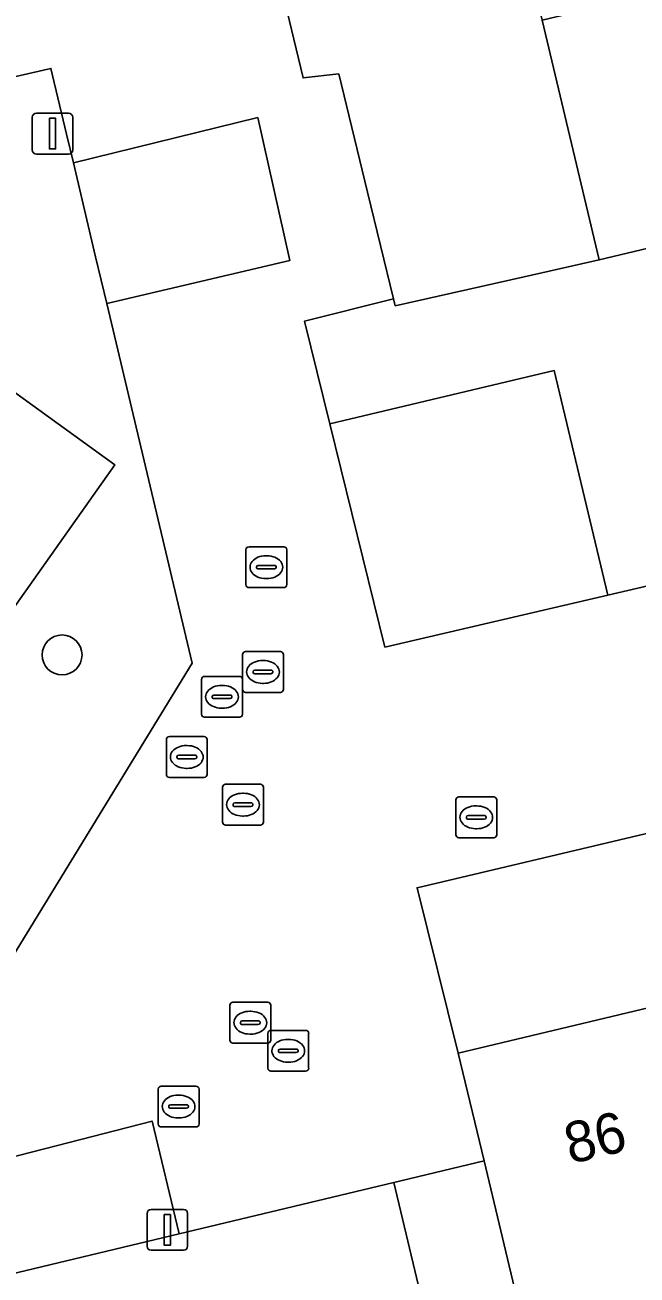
# Model space of a CAD drawing. Extents: x 158031 to 159244, y 380104 to 381214.
# Drawn here: x 158448.87 to 158463.87, y 381003.85 to 381034.47 of the extents above; entities that cross this region are included whole.
import ezdxf

# ---------------------------------------------------------------- set-up
doc = ezdxf.new("R2010")
doc.units = 0
for name, color, linetype in [('IMGEO_Boom', 7, 'Continuous'), ('IMGEO_Brandkraan', 7, 'Continuous'), ('IMGEO_Erf', 7, 'Continuous'), ('IMGEO_Groenvoorziening', 7, 'Continuous'), ('IMGEO_Haag', 7, 'Continuous'), ('IMGEO_Kolk', 7, 'Continuous'), ('IMGEO_Lichtmast', 7, 'Continuous'), ('IMGEO_Pand', 7, 'Continuous'), ('IMGEO_Pand_nummerreeks', 7, 'Continuous'), ('IMGEO_Parkeervlak_open', 7, 'Continuous'), ('IMGEO_Rijbaan_lokaal_open', 7, 'Continuous'), ('IMGEO_Rioolput', 7, 'Continuous'), ('IMGEO_Terreindeel_zand', 7, 'Continuous'), ('IMGEO_Voetpad_open', 7, 'Continuous')]:
    doc.layers.add(name, color=color, linetype=linetype)

msp = doc.modelspace()

# ---------------------------------------------------------------- linework, layer by layer
at = {"layer": 'IMGEO_Boom'}
msp.add_circle((158449.782, 381019.041), 0.489, dxfattribs=at)
at = {"layer": 'IMGEO_Brandkraan'}
for p, q in [((158459.429, 381014.636), (158459.429, 381015.488)), ((158459.504, 381015.562), (158460.356, 381015.562)), ((158460.43, 381015.488), (158460.43, 381014.636)), ((158459.917, 381015.342), (158459.942, 381015.342)), ((158459.688, 381015.056), (158459.688, 381015.068)), ((158460.126, 381015.019), (158459.728, 381015.019)), ((158459.731, 381015.105), (158460.129, 381015.105)), ((158460.172, 381015.068), (158460.172, 381015.056)), ((158460.356, 381014.562), (158459.504, 381014.562)), ((158459.94, 381014.782), (158459.915, 381014.782))]:
    msp.add_line(p, q, dxfattribs=at)
for points in [[(158459.429, 381014.636), (158459.429, 381015.488)], [(158459.504, 381015.562), (158460.356, 381015.562)], [(158460.43, 381015.488), (158460.43, 381014.636)], [(158460.356, 381014.562), (158459.504, 381014.562)]]:
    msp.add_lwpolyline(points, dxfattribs=at)
for centre, radius, start, end in [((158459.506, 381015.486), 0.0765, 91.552, 178.448), ((158459.506, 381015.486), 0.0765, 91.552, 178.448), ((158460.354, 381015.486), 0.0765, 1.552, 88.448), ((158460.354, 381015.486), 0.0765, 1.552, 88.448), ((158459.728, 381015.065), 0.0403, 85.8775, 175.7526), ((158459.725, 381015.055), 0.0366, 178.938, 274.7102), ((158460.129, 381015.062), 0.043, 264.8664, 352.4533), ((158460.133, 381015.067), 0.0386, 1.7309, 96.639), ((158459.506, 381014.638), 0.0765, 181.552, 268.448), ((158459.506, 381014.638), 0.0765, 181.552, 268.448), ((158460.354, 381014.638), 0.0765, 271.552, 358.448), ((158460.354, 381014.638), 0.0765, 271.552, 358.448)]:
    msp.add_arc(centre, radius, start, end, dxfattribs=at)
for centre, major_axis, ratio, start_param, end_param in [((158459.916, 381015.062), (-0.387, 0.002), 0.722429, 4.712389, 7.853982), ((158459.941, 381015.062), (-0.39, 0.002), 0.717154, 1.570796, 4.712389)]:
    msp.add_ellipse(centre, major_axis=major_axis, ratio=ratio, start_param=start_param, end_param=end_param, dxfattribs=at)
at = {"layer": 'IMGEO_Erf'}
for points in [[(158447.16, 381057.585), (158449.198, 381048.972), (158451.746, 381049.535), (158455.688, 381033.178), (158456.56, 381033.275), (158457.268, 381030.374), (158457.904, 381027.768), (158457.946, 381027.595), (158461.107, 381028.304), (158462.943, 381028.716), (158461.54, 381034.594), (158460.219, 381040.125), (158458.91, 381045.609), (158457.842, 381050.084), (158457.625, 381050.993), (158457.583, 381051.17), (158455.304, 381050.627), (158453.954, 381056.282), (158452.657, 381061.714), (158451.311, 381067.355), (158449.949, 381073.061), (158445.397, 381071.992)], [(158484.938, 381020.82), (158469.596, 381017.142), (158469.96, 381016.057), (158458.478, 381013.337), (158459.489, 381009.281), (158465.234, 381010.652), (158470.743, 381011.967), (158476.263, 381013.285), (158481.751, 381014.595)], [(158458.64, 381003.069), (158457.914, 381006.115), (158452.648, 381004.854), (158436.459, 381000.978)]]:
    msp.add_lwpolyline(points, dxfattribs=at)
at = {"layer": 'IMGEO_Groenvoorziening'}
for points in [[(158476.15, 381029.211), (158481.234, 381030.459), (158482.504, 381025.099), (158483.798, 381025.411), (158487.284, 381026.252), (158488.49, 381026.543), (158487.22, 381031.934), (158486.65, 381034.351), (158471.609, 381030.784), (158465.827, 381029.404), (158462.943, 381028.716), (158461.107, 381028.304), (158457.946, 381027.595), (158457.904, 381027.768), (158455.724, 381027.218), (158456.344, 381024.702), (158461.842, 381026.005), (158463.152, 381020.503), (158467.804, 381021.587), (158466.457, 381026.901), (158471.686, 381028.162), (158473.001, 381022.865), (158477.44, 381023.931)], [(158450.605, 381028.792), (158450.059, 381031.093), (158449.891, 381031.802), (158449.51, 381033.409), (158448.471, 381033.166), (158444.953, 381028.123), (158451.072, 381023.701), (158444.25, 381014.048), (158447.784, 381011.494), (158448.591, 381011.684), (158452.967, 381018.839), (158450.876, 381027.649)]]:
    msp.add_lwpolyline(points, close=True, dxfattribs=at)
at = {"layer": 'IMGEO_Haag'}
msp.add_lwpolyline([(158476.15, 381029.211), (158481.234, 381030.459), (158482.504, 381025.099), (158483.798, 381025.411), (158487.284, 381026.252), (158488.49, 381026.543), (158487.22, 381031.934), (158486.65, 381034.351), (158471.609, 381030.784), (158465.827, 381029.404), (158462.943, 381028.716), (158461.107, 381028.304), (158457.946, 381027.595), (158457.904, 381027.768), (158455.724, 381027.218), (158456.344, 381024.702), (158461.842, 381026.005), (158463.152, 381020.503), (158467.804, 381021.587), (158466.457, 381026.901), (158471.686, 381028.162), (158473.001, 381022.865), (158477.44, 381023.931)], close=True, dxfattribs=at)
at = {"layer": 'IMGEO_Kolk'}
for p, q in [((158454.287, 381020.764), (158454.287, 381021.616)), ((158454.362, 381021.69), (158455.214, 381021.69)), ((158455.288, 381021.616), (158455.288, 381020.764)), ((158454.775, 381021.47), (158454.8, 381021.47)), ((158454.546, 381021.184), (158454.546, 381021.196)), ((158454.984, 381021.147), (158454.586, 381021.147)), ((158454.589, 381021.233), (158454.987, 381021.233)), ((158455.03, 381021.196), (158455.03, 381021.184)), ((158455.214, 381020.69), (158454.362, 381020.69)), ((158454.798, 381020.91), (158454.773, 381020.91))]:
    msp.add_line(p, q, dxfattribs=at)
for points in [[(158454.287, 381020.764), (158454.287, 381021.616)], [(158454.362, 381021.69), (158455.214, 381021.69)], [(158455.288, 381021.616), (158455.288, 381020.764)], [(158455.214, 381020.69), (158454.362, 381020.69)]]:
    msp.add_lwpolyline(points, dxfattribs=at)
for centre, radius, start, end in [((158454.364, 381021.614), 0.0765, 91.552, 178.448), ((158454.364, 381021.614), 0.0765, 91.552, 178.448), ((158455.212, 381021.614), 0.0765, 1.552, 88.448), ((158455.212, 381021.614), 0.0765, 1.552, 88.448), ((158454.586, 381021.193), 0.0403, 85.8775, 175.7526), ((158454.583, 381021.183), 0.0366, 178.938, 274.7102), ((158454.987, 381021.19), 0.043, 264.8664, 352.4533), ((158454.991, 381021.195), 0.0386, 1.7309, 96.639), ((158454.364, 381020.766), 0.0765, 181.552, 268.448), ((158454.364, 381020.766), 0.0765, 181.552, 268.448), ((158455.212, 381020.766), 0.0765, 271.552, 358.448), ((158455.212, 381020.766), 0.0765, 271.552, 358.448)]:
    msp.add_arc(centre, radius, start, end, dxfattribs=at)
for centre, major_axis, ratio, start_param, end_param in [((158454.774, 381021.19), (-0.387, 0.002), 0.722429, 4.712389, 7.853982), ((158454.799, 381021.19), (-0.39, 0.002), 0.717154, 1.570796, 4.712389)]:
    msp.add_ellipse(centre, major_axis=major_axis, ratio=ratio, start_param=start_param, end_param=end_param, dxfattribs=at)
at = {"layer": 'IMGEO_Lichtmast'}
for p, q in [((158449.152, 381032.311), (158449.942, 381032.311)), ((158449.942, 381032.311), (158449.152, 381032.311)), ((158449.052, 381031.411), (158449.052, 381032.211)), ((158449.052, 381032.211), (158449.052, 381031.411)), ((158450.042, 381032.211), (158450.042, 381031.411)), ((158450.042, 381031.411), (158450.042, 381032.211)), ((158449.942, 381031.311), (158449.152, 381031.311)), ((158449.152, 381031.311), (158449.942, 381031.311)), ((158451.966, 381005.455), (158452.756, 381005.455)), ((158452.756, 381005.455), (158451.966, 381005.455)), ((158451.866, 381004.555), (158451.866, 381005.355)), ((158451.866, 381005.355), (158451.866, 381004.555)), ((158452.856, 381005.355), (158452.856, 381004.555)), ((158452.856, 381004.555), (158452.856, 381005.355)), ((158452.756, 381004.455), (158451.966, 381004.455)), ((158451.966, 381004.455), (158452.756, 381004.455))]:
    msp.add_line(p, q, dxfattribs=at)
for points in [[(158449.472, 381032.186), (158449.622, 381032.186), (158449.622, 381031.436), (158449.472, 381031.436), (158449.472, 381032.186)], [(158452.286, 381005.33), (158452.436, 381005.33), (158452.436, 381004.58), (158452.286, 381004.58), (158452.286, 381005.33)]]:
    msp.add_lwpolyline(points, dxfattribs=at)
for centre, start, end in [((158449.152, 381032.211), 90, 180), ((158449.152, 381032.211), 90, 180), ((158449.942, 381032.211), 0, 90), ((158449.942, 381032.211), 360, 90), ((158449.152, 381031.411), 180, 270), ((158449.152, 381031.411), 180, 270), ((158449.942, 381031.411), 270, 0), ((158449.942, 381031.411), 270, 0), ((158451.966, 381005.355), 90, 180), ((158451.966, 381005.355), 90, 180), ((158452.756, 381005.355), 0, 90), ((158452.756, 381005.355), 360, 90), ((158451.966, 381004.555), 180, 270), ((158451.966, 381004.555), 180, 270), ((158452.756, 381004.555), 270, 0), ((158452.756, 381004.555), 270, 0)]:
    msp.add_arc(centre, 0.1, start, end, dxfattribs=at)
at = {"layer": 'IMGEO_Pand'}
msp.add_lwpolyline([(158461.54, 381034.594), (158462.943, 381028.716), (158465.827, 381029.404), (158471.609, 381030.784), (158470.448, 381035.648), (158470.206, 381036.661)], close=True, dxfattribs=at)
msp.add_lwpolyline([(158464.181, 381001.137), (158467.326, 381001.888), (158465.234, 381010.652), (158459.489, 381009.281), (158460.119, 381006.643), (158460.65, 381004.418), (158461.581, 381000.516)], dxfattribs=at)
at = {"layer": 'IMGEO_Parkeervlak_open'}
for points in [[(158461.842, 381026.005), (158456.344, 381024.702), (158457.692, 381019.231), (158463.152, 381020.503)], [(158452.648, 381004.854), (158451.986, 381007.621), (158444.317, 381005.654), (158435.818, 381003.473), (158436.459, 381000.978)]]:
    msp.add_lwpolyline(points, close=True, dxfattribs=at)
at = {"layer": 'IMGEO_Rijbaan_lokaal_open'}
msp.add_lwpolyline([(158450.059, 381031.093), (158450.605, 381028.792), (158450.876, 381027.649), (158455.358, 381028.703), (158454.575, 381032.203)], close=True, dxfattribs=at)
at = {"layer": 'IMGEO_Rioolput'}
for p, q in [((158454.203, 381018.197), (158454.203, 381019.049)), ((158454.278, 381019.123), (158455.13, 381019.123)), ((158454.691, 381018.903), (158454.716, 381018.903)), ((158455.204, 381019.049), (158455.204, 381018.197)), ((158454.462, 381018.617), (158454.462, 381018.629)), ((158454.9, 381018.58), (158454.502, 381018.58)), ((158454.505, 381018.666), (158454.903, 381018.666)), ((158454.946, 381018.629), (158454.946, 381018.617)), ((158453.2, 381017.588), (158453.2, 381018.44)), ((158453.275, 381018.514), (158454.127, 381018.514)), ((158453.688, 381018.294), (158453.713, 381018.294)), ((158454.201, 381018.44), (158454.201, 381017.588)), ((158454.714, 381018.343), (158454.689, 381018.343)), ((158453.459, 381018.008), (158453.459, 381018.02)), ((158453.897, 381017.971), (158453.499, 381017.971)), ((158453.502, 381018.057), (158453.9, 381018.057)), ((158453.943, 381018.02), (158453.943, 381018.008)), ((158455.13, 381018.123), (158454.278, 381018.123)), ((158453.711, 381017.734), (158453.686, 381017.734)), ((158454.127, 381017.514), (158453.275, 381017.514)), ((158452.412, 381017.04), (158453.264, 381017.04)), ((158452.337, 381016.114), (158452.337, 381016.966)), ((158452.825, 381016.82), (158452.85, 381016.82)), ((158453.338, 381016.966), (158453.338, 381016.114)), ((158452.596, 381016.534), (158452.596, 381016.546)), ((158453.034, 381016.497), (158452.636, 381016.497)), ((158452.639, 381016.583), (158453.037, 381016.583)), ((158453.08, 381016.546), (158453.08, 381016.534)), ((158452.848, 381016.26), (158452.823, 381016.26)), ((158453.264, 381016.04), (158452.412, 381016.04)), ((158453.713, 381014.946), (158453.713, 381015.798)), ((158453.788, 381015.872), (158454.64, 381015.872)), ((158454.714, 381015.798), (158454.714, 381014.946)), ((158454.201, 381015.652), (158454.226, 381015.652)), ((158453.972, 381015.366), (158453.972, 381015.378)), ((158454.41, 381015.329), (158454.012, 381015.329)), ((158454.015, 381015.415), (158454.413, 381015.415)), ((158454.456, 381015.378), (158454.456, 381015.366)), ((158454.64, 381014.872), (158453.788, 381014.872)), ((158454.224, 381015.092), (158454.199, 381015.092)), ((158453.893, 381009.605), (158453.893, 381010.457)), ((158453.968, 381010.531), (158454.82, 381010.531)), ((158454.381, 381010.311), (158454.406, 381010.311)), ((158454.894, 381010.457), (158454.894, 381009.605)), ((158454.152, 381010.025), (158454.152, 381010.037)), ((158454.59, 381009.988), (158454.192, 381009.988)), ((158454.195, 381010.074), (158454.593, 381010.074)), ((158454.636, 381010.037), (158454.636, 381010.025)), ((158454.404, 381009.751), (158454.379, 381009.751)), ((158454.822, 381008.916), (158454.822, 381009.768)), ((158454.897, 381009.842), (158455.749, 381009.842)), ((158455.823, 381009.768), (158455.823, 381008.916)), ((158454.82, 381009.531), (158453.968, 381009.531)), ((158455.081, 381009.336), (158455.081, 381009.348)), ((158455.124, 381009.385), (158455.522, 381009.385)), ((158455.31, 381009.622), (158455.335, 381009.622)), ((158455.565, 381009.348), (158455.565, 381009.336)), ((158455.519, 381009.299), (158455.121, 381009.299)), ((158455.333, 381009.062), (158455.308, 381009.062)), ((158455.749, 381008.842), (158454.897, 381008.842)), ((158452.211, 381008.477), (158453.063, 381008.477)), ((158452.136, 381007.551), (158452.136, 381008.403)), ((158452.624, 381008.257), (158452.649, 381008.257)), ((158453.137, 381008.403), (158453.137, 381007.551)), ((158452.395, 381007.971), (158452.395, 381007.983)), ((158452.833, 381007.934), (158452.435, 381007.934)), ((158452.438, 381008.02), (158452.836, 381008.02)), ((158452.879, 381007.983), (158452.879, 381007.971)), ((158452.647, 381007.697), (158452.622, 381007.697)), ((158453.063, 381007.477), (158452.211, 381007.477))]:
    msp.add_line(p, q, dxfattribs=at)
for points in [[(158454.203, 381018.197), (158454.203, 381019.049)], [(158454.278, 381019.123), (158455.13, 381019.123)], [(158455.204, 381019.049), (158455.204, 381018.197)], [(158453.2, 381017.588), (158453.2, 381018.44)], [(158453.275, 381018.514), (158454.127, 381018.514)], [(158454.201, 381018.44), (158454.201, 381017.588)], [(158455.13, 381018.123), (158454.278, 381018.123)], [(158454.127, 381017.514), (158453.275, 381017.514)], [(158452.412, 381017.04), (158453.264, 381017.04)], [(158452.337, 381016.114), (158452.337, 381016.966)], [(158453.338, 381016.966), (158453.338, 381016.114)], [(158453.264, 381016.04), (158452.412, 381016.04)], [(158453.713, 381014.946), (158453.713, 381015.798)], [(158453.788, 381015.872), (158454.64, 381015.872)], [(158454.714, 381015.798), (158454.714, 381014.946)], [(158454.64, 381014.872), (158453.788, 381014.872)], [(158453.893, 381009.605), (158453.893, 381010.457)], [(158453.968, 381010.531), (158454.82, 381010.531)], [(158454.894, 381010.457), (158454.894, 381009.605)], [(158454.822, 381008.916), (158454.822, 381009.768)], [(158454.897, 381009.842), (158455.749, 381009.842)], [(158455.823, 381009.768), (158455.823, 381008.916)], [(158454.82, 381009.531), (158453.968, 381009.531)], [(158455.749, 381008.842), (158454.897, 381008.842)], [(158452.211, 381008.477), (158453.063, 381008.477)], [(158452.136, 381007.551), (158452.136, 381008.403)], [(158453.137, 381008.403), (158453.137, 381007.551)], [(158453.063, 381007.477), (158452.211, 381007.477)]]:
    msp.add_lwpolyline(points, dxfattribs=at)
for centre, radius, start, end in [((158454.28, 381019.047), 0.0765, 91.552, 178.448), ((158454.28, 381019.047), 0.0765, 91.552, 178.448), ((158455.128, 381019.047), 0.0765, 1.552, 88.448), ((158455.128, 381019.047), 0.0765, 1.552, 88.448), ((158454.502, 381018.626), 0.0403, 85.8775, 175.7526), ((158454.499, 381018.616), 0.0366, 178.938, 274.7102), ((158454.903, 381018.623), 0.043, 264.8664, 352.4533), ((158454.907, 381018.628), 0.0386, 1.7309, 96.639), ((158453.277, 381018.438), 0.0765, 91.552, 178.448), ((158453.277, 381018.438), 0.0765, 91.552, 178.448), ((158454.125, 381018.438), 0.0765, 1.552, 88.448), ((158454.125, 381018.438), 0.0765, 1.552, 88.448), ((158453.499, 381018.017), 0.0403, 85.8775, 175.7526), ((158453.496, 381018.007), 0.0366, 178.938, 274.7102), ((158453.9, 381018.014), 0.043, 264.8664, 352.4533), ((158453.904, 381018.019), 0.0386, 1.7309, 96.639), ((158454.28, 381018.199), 0.0765, 181.552, 268.448), ((158454.28, 381018.199), 0.0765, 181.552, 268.448), ((158455.128, 381018.199), 0.0765, 271.552, 358.448), ((158455.128, 381018.199), 0.0765, 271.552, 358.448), ((158453.277, 381017.59), 0.0765, 181.552, 268.448), ((158453.277, 381017.59), 0.0765, 181.552, 268.448), ((158454.125, 381017.59), 0.0765, 271.552, 358.448), ((158454.125, 381017.59), 0.0765, 271.552, 358.448), ((158452.414, 381016.964), 0.0765, 91.552, 178.448), ((158452.414, 381016.964), 0.0765, 91.552, 178.448), ((158453.262, 381016.964), 0.0765, 1.552, 88.448), ((158453.262, 381016.964), 0.0765, 1.552, 88.448), ((158452.636, 381016.543), 0.0403, 85.8775, 175.7526), ((158452.633, 381016.533), 0.0366, 178.938, 274.7102), ((158453.037, 381016.54), 0.043, 264.8664, 352.4533), ((158453.041, 381016.545), 0.0386, 1.7309, 96.639), ((158452.414, 381016.116), 0.0765, 181.552, 268.448), ((158452.414, 381016.116), 0.0765, 181.552, 268.448), ((158453.262, 381016.116), 0.0765, 271.552, 358.448), ((158453.262, 381016.116), 0.0765, 271.552, 358.448), ((158453.79, 381015.796), 0.0765, 91.552, 178.448), ((158453.79, 381015.796), 0.0765, 91.552, 178.448), ((158454.638, 381015.796), 0.0765, 1.552, 88.448), ((158454.638, 381015.796), 0.0765, 1.552, 88.448), ((158454.012, 381015.375), 0.0403, 85.8775, 175.7526), ((158454.009, 381015.365), 0.0366, 178.938, 274.7102), ((158454.413, 381015.372), 0.043, 264.8664, 352.4533), ((158454.417, 381015.377), 0.0386, 1.7309, 96.639), ((158453.79, 381014.948), 0.0765, 181.552, 268.448), ((158453.79, 381014.948), 0.0765, 181.552, 268.448), ((158454.638, 381014.948), 0.0765, 271.552, 358.448), ((158454.638, 381014.948), 0.0765, 271.552, 358.448), ((158453.97, 381010.455), 0.0765, 91.552, 178.448), ((158453.97, 381010.455), 0.0765, 91.552, 178.448), ((158454.818, 381010.455), 0.0765, 1.552, 88.448), ((158454.818, 381010.455), 0.0765, 1.552, 88.448), ((158454.192, 381010.034), 0.0403, 85.8775, 175.7526), ((158454.189, 381010.024), 0.0366, 178.938, 274.7102), ((158454.593, 381010.031), 0.043, 264.8664, 352.4533), ((158454.597, 381010.036), 0.0386, 1.7309, 96.639), ((158454.899, 381009.766), 0.0765, 91.552, 178.448), ((158454.899, 381009.766), 0.0765, 91.552, 178.448), ((158455.747, 381009.766), 0.0765, 1.552, 88.448), ((158455.747, 381009.766), 0.0765, 1.552, 88.448), ((158453.97, 381009.607), 0.0765, 181.552, 268.448), ((158453.97, 381009.607), 0.0765, 181.552, 268.448), ((158454.818, 381009.607), 0.0765, 271.552, 358.448), ((158454.818, 381009.607), 0.0765, 271.552, 358.448), ((158455.121, 381009.345), 0.0403, 85.8775, 175.7526), ((158455.118, 381009.335), 0.0366, 178.938, 274.7102), ((158455.522, 381009.342), 0.043, 264.8664, 352.4533), ((158455.526, 381009.347), 0.0386, 1.7309, 96.639), ((158454.899, 381008.918), 0.0765, 181.552, 268.448), ((158454.899, 381008.918), 0.0765, 181.552, 268.448), ((158455.747, 381008.918), 0.0765, 271.552, 358.448), ((158455.747, 381008.918), 0.0765, 271.552, 358.448), ((158452.213, 381008.401), 0.0765, 91.552, 178.448), ((158452.213, 381008.401), 0.0765, 91.552, 178.448), ((158453.061, 381008.401), 0.0765, 1.552, 88.448), ((158453.061, 381008.401), 0.0765, 1.552, 88.448), ((158452.435, 381007.98), 0.0403, 85.8775, 175.7526), ((158452.432, 381007.97), 0.0366, 178.938, 274.7102), ((158452.836, 381007.977), 0.043, 264.8664, 352.4533), ((158452.84, 381007.982), 0.0386, 1.7309, 96.639), ((158452.213, 381007.553), 0.0765, 181.552, 268.448), ((158452.213, 381007.553), 0.0765, 181.552, 268.448), ((158453.061, 381007.553), 0.0765, 271.552, 358.448), ((158453.061, 381007.553), 0.0765, 271.552, 358.448)]:
    msp.add_arc(centre, radius, start, end, dxfattribs=at)
for centre, major_axis, ratio, start_param, end_param in [((158454.69, 381018.623), (-0.387, 0.002), 0.722429, 4.712389, 7.853982), ((158454.715, 381018.623), (-0.39, 0.002), 0.717154, 1.570796, 4.712389), ((158453.687, 381018.014), (-0.387, 0.002), 0.722429, 4.712389, 7.853982), ((158453.712, 381018.014), (-0.39, 0.002), 0.717154, 1.570796, 4.712389), ((158452.824, 381016.54), (-0.387, 0.002), 0.722429, 4.712389, 7.853982), ((158452.849, 381016.54), (-0.39, 0.002), 0.717154, 1.570796, 4.712389), ((158454.2, 381015.372), (-0.387, 0.002), 0.722429, 4.712389, 7.853982), ((158454.225, 381015.372), (-0.39, 0.002), 0.717154, 1.570796, 4.712389), ((158454.38, 381010.031), (-0.387, 0.002), 0.722429, 4.712389, 7.853982), ((158454.405, 381010.031), (-0.39, 0.002), 0.717154, 1.570796, 4.712389), ((158455.309, 381009.342), (-0.387, 0.002), 0.722429, 4.712389, 7.853982), ((158455.334, 381009.342), (-0.39, 0.002), 0.717154, 1.570796, 4.712389), ((158452.623, 381007.977), (-0.387, 0.002), 0.722429, 4.712389, 7.853982), ((158452.648, 381007.977), (-0.39, 0.002), 0.717154, 1.570796, 4.712389)]:
    msp.add_ellipse(centre, major_axis=major_axis, ratio=ratio, start_param=start_param, end_param=end_param, dxfattribs=at)
at = {"layer": 'IMGEO_Terreindeel_zand'}
msp.add_lwpolyline([(158451.072, 381023.701), (158444.953, 381028.123), (158442.677, 381024.861), (158440.076, 381021.134), (158440.238, 381021.017), (158440.5, 381020.828), (158438.608, 381018.123), (158442.416, 381015.373), (158443.294, 381014.739), (158444.25, 381014.048)], close=True, dxfattribs=at)
at = {"layer": 'IMGEO_Voetpad_open'}
for points in [[(158482.504, 381025.099), (158477.44, 381023.931), (158473.001, 381022.865), (158467.804, 381021.587), (158463.152, 381020.503), (158457.692, 381019.231), (158456.344, 381024.702), (158455.724, 381027.218), (158457.904, 381027.768), (158457.268, 381030.374), (158456.56, 381033.275), (158455.688, 381033.178), (158451.746, 381049.535), (158449.198, 381048.972), (158447.16, 381057.585)], [(158448.471, 381033.166), (158449.51, 381033.409), (158449.891, 381031.802), (158450.059, 381031.093), (158454.575, 381032.203), (158455.358, 381028.703), (158450.876, 381027.649), (158452.967, 381018.839), (158448.591, 381011.684)], [(158444.317, 381005.654), (158451.986, 381007.621), (158452.648, 381004.854), (158457.914, 381006.115), (158460.119, 381006.643), (158459.489, 381009.281), (158458.478, 381013.337), (158469.96, 381016.057), (158469.596, 381017.142), (158484.938, 381020.82)], [(158461.581, 381000.516), (158460.65, 381004.418), (158460.119, 381006.643), (158457.914, 381006.115), (158458.64, 381003.069)]]:
    msp.add_lwpolyline(points, dxfattribs=at)

# ---------------------------------------------------------------- texts
at = {"layer": 'IMGEO_Pand_nummerreeks'}
msp.add_text('86', height=1, rotation=13.4254, dxfattribs=at).set_placement((158462.23, 381006.563))

doc.saveas('drawing.dxf')
